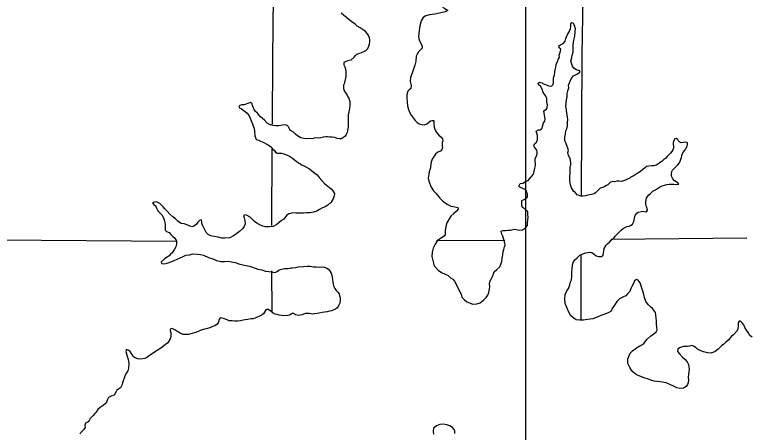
# Model space of a CAD drawing. Extents: x 77230 to 630905, y 790554 to 1662844.
# Drawn here: x 303084 to 315544, y 1587473 to 1594538 of the extents above; entities that cross this region are included whole.
import ezdxf

# ---------------------------------------------------------------- set-up
doc = ezdxf.new("R2010")
doc.units = 0
for name, color, linetype in [('Level 16', 7, 'Continuous'), ('Level 17', 7, 'Continuous'), ('Level 28', 7, 'Continuous')]:
    doc.layers.add(name, color=color, linetype=linetype)

msp = doc.modelspace()

# ---------------------------------------------------------------- linework, layer by layer
at = {"layer": 'Level 16'}
for points in [[(312699, 1593871), (312738, 1596101), (312762, 1598727)], [(307466, 1595368), (307449, 1593811)], [(307449, 1593811), (307443, 1592685)], [(312685, 1591469), (312699, 1593871)], [(307441, 1592284), (307434, 1590970)], [(299831, 1590761), (302008, 1590737), (305823, 1590705)], [(310228, 1590716), (311384, 1590726)], [(313185, 1590743), (315488, 1590765)], [(312679, 1589376), (312680, 1590483)], [(307435, 1590203), (307438, 1589522)]]:
    msp.add_lwpolyline(points, dxfattribs=at)
at = {"layer": 'Level 17'}
for points in [[(310332, 1594668), (310383, 1594639), (310423, 1594609), (310377, 1594585), (310282, 1594566), (310198, 1594549), (310112, 1594534), (310049, 1594521), (310003, 1594493), (309968, 1594436), (309947, 1594352), (309938, 1594270), (309925, 1594172), (309933, 1594110), (309962, 1594058), (309986, 1593998), (309985, 1593972), (309955, 1593944), (309922, 1593911), (309902, 1593871), (309884, 1593835)], [(308833, 1593822), (308855, 1593850), (308882, 1593869), (308930, 1593887), (308984, 1593910), (309031, 1593934), (309065, 1593969), (309081, 1594005), (309092, 1594047), (309098, 1594081), (309097, 1594111), (309093, 1594149), (309079, 1594185), (309062, 1594217), (309028, 1594253), (308986, 1594282), (308934, 1594314), (308885, 1594345), (308853, 1594379), (308797, 1594418), (308749, 1594452), (308704, 1594491), (308660, 1594525), (308614, 1594563)], [(312305, 1593854), (312328, 1593922), (312333, 1593958), (312307, 1593978), (312301, 1594010), (312331, 1594028), (312372, 1594050), (312408, 1594089), (312421, 1594135), (312441, 1594193), (312474, 1594248), (312497, 1594298), (312505, 1594346), (312506, 1594386), (312520, 1594408), (312544, 1594400), (312565, 1594347), (312575, 1594293), (312574, 1594247), (312566, 1594177), (312555, 1594130), (312542, 1594078), (312538, 1594018), (312541, 1593956), (312537, 1593912), (312526, 1593860)], [(308833, 1593822), (308776, 1593767), (308727, 1593756), (308697, 1593746), (308661, 1593732), (308657, 1593712), (308659, 1593688), (308677, 1593654), (308690, 1593620), (308694, 1593574), (308694, 1593538), (308695, 1593492), (308689, 1593464), (308681, 1593440), (308670, 1593392), (308662, 1593370), (308654, 1593348), (308654, 1593299), (308661, 1593264), (308687, 1593218), (308713, 1593178), (308727, 1593148), (308742, 1593126), (308760, 1593070), (308760, 1593032), (308761, 1592996), (308757, 1592950), (308747, 1592924), (308745, 1592894), (308734, 1592842), (308734, 1592806), (308731, 1592752), (308733, 1592710), (308733, 1592672), (308732, 1592636), (308728, 1592610), (308722, 1592578), (308714, 1592544), (308701, 1592509), (308675, 1592477), (308641, 1592455), (308617, 1592441), (308587, 1592438), (308548, 1592442), (308505, 1592458), (308460, 1592465), (308420, 1592465), (308384, 1592471), (308354, 1592471), (308310, 1592468), (308272, 1592456), (308230, 1592452), (308180, 1592453), (308115, 1592441), (308077, 1592442), (308037, 1592440), (307981, 1592444), (307929, 1592457), (307873, 1592491), (307843, 1592519), (307804, 1592550), (307756, 1592580), (307740, 1592610), (307724, 1592642), (307698, 1592664), (307668, 1592673), (307618, 1592669), (307560, 1592660), (307510, 1592658), (307462, 1592662), (307402, 1592681), (307362, 1592705), (307316, 1592753), (307284, 1592780), (307250, 1592808), (307219, 1592844), (307197, 1592870), (307155, 1592907), (307139, 1592937), (307125, 1592971), (307114, 1593001), (307104, 1593029), (307080, 1593053), (307016, 1593032), (306971, 1593016), (306931, 1593012), (306895, 1593005), (306883, 1592987), (306889, 1592965), (306925, 1592946), (306971, 1592912), (307022, 1592872), (307058, 1592825), (307072, 1592787), (307092, 1592743), (307111, 1592693), (307123, 1592657), (307135, 1592625), (307148, 1592579), (307148, 1592547), (307152, 1592511)], [(309884, 1593835), (309878, 1593753), (309860, 1593687), (309837, 1593619), (309814, 1593549), (309790, 1593477), (309785, 1593407), (309793, 1593363), (309799, 1593333), (309794, 1593291), (309764, 1593268), (309742, 1593246), (309725, 1593182), (309725, 1593128), (309730, 1593056), (309740, 1592998), (309753, 1592934), (309771, 1592888), (309797, 1592838), (309836, 1592793), (309866, 1592751), (309902, 1592717), (309938, 1592693), (309982, 1592680), (310024, 1592674), (310064, 1592690), (310092, 1592717), (310129, 1592743), (310155, 1592751), (310185, 1592749), (310184, 1592689), (310190, 1592637), (310209, 1592587), (310235, 1592540), (310267, 1592502), (310305, 1592470), (310331, 1592438), (310334, 1592406), (310322, 1592372), (310326, 1592326), (310331, 1592294), (310321, 1592258), (310299, 1592232), (310251, 1592212), (310212, 1592179), (310188, 1592145), (310155, 1592095), (310145, 1592063), (310133, 1592019), (310126, 1591946), (310118, 1591914), (310104, 1591880), (310097, 1591840), (310085, 1591772), (310098, 1591724), (310136, 1591622), (310177, 1591559), (310223, 1591513), (310288, 1591437), (310332, 1591390), (310376, 1591356), (310422, 1591328), (310470, 1591301), (310512, 1591291), (310560, 1591282), (310590, 1591274), (310594, 1591248), (310567, 1591216), (310525, 1591173), (310474, 1591131), (310438, 1591072), (310405, 1591018), (310389, 1590956), (310378, 1590884), (310376, 1590850), (310378, 1590818), (310357, 1590794), (310299, 1590751), (310245, 1590717), (310204, 1590656), (310173, 1590590), (310155, 1590518), (310148, 1590446), (310164, 1590380), (310189, 1590288), (310257, 1590215), (310314, 1590179), (310376, 1590151), (310424, 1590124), (310466, 1590088), (310508, 1590066), (310534, 1590031), (310561, 1589981), (310585, 1589927)], [(312024, 1592648), (312041, 1592710), (312065, 1592736), (312067, 1592772), (312064, 1592804), (312060, 1592838), (312052, 1592872), (312048, 1592910), (312091, 1592941), (312101, 1592969), (312107, 1593015), (312100, 1593065), (312096, 1593129), (312071, 1593179), (312035, 1593222), (312017, 1593276), (311990, 1593328), (311958, 1593352), (311952, 1593378), (311972, 1593396), (312012, 1593388), (312052, 1593364), (312092, 1593351), (312124, 1593337), (312158, 1593329), (312184, 1593334), (312206, 1593356), (312209, 1593396), (312213, 1593424), (312213, 1593470), (312228, 1593520), (312236, 1593568), (312240, 1593606), (312249, 1593652), (312257, 1593694), (312278, 1593744), (312296, 1593791), (312310, 1593821), (312305, 1593854)], [(312442, 1592309), (312417, 1592369), (312401, 1592407), (312404, 1592465), (312412, 1592517), (312422, 1592571), (312435, 1592609), (312447, 1592661), (312450, 1592715), (312454, 1592767), (312446, 1592813), (312439, 1592871), (312429, 1592925), (312420, 1592995), (312428, 1593035), (312433, 1593097), (312441, 1593149), (312444, 1593206), (312454, 1593248), (312470, 1593300), (312465, 1593348), (312481, 1593384), (312500, 1593432), (312520, 1593468), (312550, 1593505), (312584, 1593521), (312619, 1593537), (312655, 1593565), (312655, 1593587), (312633, 1593597), (312601, 1593605), (312557, 1593635), (312530, 1593670), (312516, 1593716), (312506, 1593758), (312510, 1593774), (312519, 1593814), (312526, 1593860)], [(310585, 1589927), (310648, 1589809), (310660, 1589758), (310700, 1589718), (310743, 1589682), (310799, 1589659), (310847, 1589641), (310911, 1589645), (310968, 1589664), (311026, 1589706), (311071, 1589753), (311099, 1589791), (311117, 1589837), (311126, 1589895), (311130, 1589941), (311129, 1589985), (311133, 1590023), (311153, 1590064), (311176, 1590108), (311194, 1590152), (311203, 1590190), (311253, 1590230), (311299, 1590273), (311320, 1590317), (311334, 1590363), (311339, 1590419), (311351, 1590473), (311360, 1590529), (311368, 1590566), (311380, 1590610), (311391, 1590640), (311385, 1590674), (311375, 1590710), (311361, 1590754), (311352, 1590790), (311338, 1590823), (311332, 1590843), (311324, 1590875), (311354, 1590888), (311399, 1590888), (311441, 1590892), (311477, 1590893), (311507, 1590897), (311547, 1590909), (311579, 1590903), (311633, 1590894), (311683, 1590898), (311734, 1590931), (311768, 1590973), (311772, 1591019), (311777, 1591063), (311779, 1591111), (311778, 1591159), (311776, 1591205), (311744, 1591233), (311710, 1591263), (311688, 1591278), (311673, 1591308), (311673, 1591360), (311675, 1591392), (311724, 1591417), (311768, 1591459), (311768, 1591505), (311761, 1591529), (311749, 1591563), (311727, 1591583), (311691, 1591599), (311651, 1591612), (311631, 1591626), (311627, 1591646), (311648, 1591684), (311690, 1591687), (311738, 1591715), (311784, 1591735), (311817, 1591774), (311841, 1591804), (311871, 1591842), (311886, 1591888), (311896, 1591942), (311903, 1591987), (311905, 1592021), (311899, 1592059), (311901, 1592097), (311924, 1592149), (311936, 1592183), (311934, 1592211), (311927, 1592247), (311911, 1592269), (311891, 1592297), (311879, 1592321), (311894, 1592357), (311922, 1592381), (311940, 1592419), (311940, 1592463), (311937, 1592495), (311929, 1592535), (311917, 1592569), (311954, 1592591), (311986, 1592590), (312020, 1592616), (312024, 1592648)], [(307152, 1592511), (307154, 1592489), (307161, 1592459), (307175, 1592425), (307213, 1592414), (307249, 1592398), (307303, 1592378), (307345, 1592355), (307377, 1592335), (307423, 1592301), (307451, 1592271), (307482, 1592238), (307504, 1592210), (307528, 1592196), (307562, 1592196), (307606, 1592197), (307642, 1592187), (307688, 1592167), (307736, 1592144), (307788, 1592110), (307854, 1592060), (307904, 1592029), (307950, 1591999), (308003, 1591970), (308077, 1591928), (308119, 1591896), (308169, 1591857), (308207, 1591829), (308242, 1591783), (308288, 1591734), (308334, 1591682), (308388, 1591640), (308447, 1591593), (308475, 1591557), (308501, 1591513), (308493, 1591471), (308476, 1591423), (308442, 1591369), (308389, 1591316), (308345, 1591290), (308298, 1591270), (308248, 1591243), (308204, 1591215), (308146, 1591196), (308091, 1591184), (308025, 1591187), (307975, 1591181), (307917, 1591183), (307853, 1591182), (307797, 1591188), (307756, 1591177), (307726, 1591167), (307690, 1591141), (307641, 1591080), (307605, 1591056), (307565, 1591020), (307522, 1590987), (307464, 1590957), (307400, 1590948), (307332, 1590950), (307286, 1590961), (307236, 1590985), (307188, 1591009), (307144, 1591042), (307098, 1591082), (307072, 1591110), (307023, 1591143), (306993, 1591155), (306962, 1591139), (306970, 1591101), (306984, 1591055), (306985, 1591001), (306969, 1590953), (306941, 1590917), (306892, 1590872), (306848, 1590834), (306793, 1590799), (306727, 1590765), (306643, 1590756), (306590, 1590756), (306528, 1590773), (306462, 1590787), (306408, 1590798), (306362, 1590822), (306329, 1590856), (306303, 1590900), (306283, 1590941), (306269, 1590967), (306254, 1591007), (306254, 1591031), (306246, 1591069), (306216, 1591057), (306184, 1591029), (306157, 1590986), (306099, 1590952), (306051, 1590958), (306019, 1590975), (305953, 1590999), (305901, 1591006), (305845, 1591044), (305807, 1591082)], [(314288, 1591711), (314262, 1591729), (314232, 1591759), (314214, 1591793), (314207, 1591819), (314207, 1591845), (314217, 1591883), (314229, 1591907), (314260, 1591941), (314294, 1591976), (314316, 1592000), (314345, 1592030), (314355, 1592060), (314365, 1592092), (314379, 1592124), (314384, 1592152), (314392, 1592180), (314414, 1592219), (314445, 1592259), (314459, 1592283), (314473, 1592321), (314479, 1592341), (314482, 1592369), (314472, 1592377), (314438, 1592381), (314415, 1592375), (314375, 1592372), (314353, 1592384), (314330, 1592406), (314316, 1592428), (314286, 1592444), (314264, 1592440), (314241, 1592399), (314239, 1592373), (314237, 1592347), (314243, 1592309), (314242, 1592281), (314234, 1592251), (314216, 1592225), (314192, 1592197), (314169, 1592171), (314137, 1592138), (314115, 1592112), (314078, 1592086), (314050, 1592058), (314014, 1592033), (313978, 1592009), (313947, 1591993), (313909, 1591982), (313875, 1591984), (313825, 1591976), (313793, 1591968), (313759, 1591949), (313726, 1591921), (313682, 1591883), (313627, 1591850), (313593, 1591828), (313561, 1591806), (313527, 1591793), (313501, 1591775), (313452, 1591749), (313412, 1591732), (313362, 1591716), (313320, 1591724), (313286, 1591721), (313245, 1591713), (313209, 1591717), (313169, 1591698), (313133, 1591662), (313109, 1591646), (313082, 1591634), (313062, 1591622), (313004, 1591603), (312966, 1591569), (312923, 1591522), (312897, 1591506), (312853, 1591494), (312791, 1591483), (312754, 1591473), (312710, 1591467), (312674, 1591470), (312612, 1591490), (312586, 1591522), (312549, 1591555), (312517, 1591611), (312497, 1591661), (312488, 1591729), (312490, 1591801), (312491, 1591855), (312491, 1591893), (312491, 1591923), (312494, 1591969), (312502, 1591995), (312502, 1592029), (312499, 1592077), (312485, 1592119), (312463, 1592159), (312456, 1592205), (312464, 1592239), (312452, 1592279), (312442, 1592309)], [(313503, 1589856), (313467, 1589818), (313438, 1589780), (313394, 1589763), (313326, 1589731), (313281, 1589688), (313253, 1589642), (313230, 1589604), (313206, 1589566), (313186, 1589525), (313147, 1589499), (313083, 1589469), (313013, 1589448), (312948, 1589421), (312876, 1589395), (312788, 1589382), (312721, 1589370), (312659, 1589369), (312595, 1589377), (312555, 1589404), (312504, 1589446), (312466, 1589518), (312437, 1589586), (312409, 1589651), (312402, 1589737), (312410, 1589805), (312437, 1589866), (312463, 1589906), (312486, 1589968), (312496, 1590018), (312518, 1590052), (312519, 1590108), (312519, 1590168), (312528, 1590243), (312532, 1590295), (312543, 1590343), (312573, 1590393), (312610, 1590427), (312654, 1590472), (312708, 1590494), (312757, 1590511), (312813, 1590519), (312859, 1590513), (312899, 1590484), (312935, 1590458), (312977, 1590446), (313023, 1590445), (313053, 1590471), (313059, 1590507), (313062, 1590541), (313070, 1590581), (313102, 1590637), (313131, 1590666), (313157, 1590690), (313195, 1590728), (313230, 1590760), (313258, 1590793), (313295, 1590833), (313331, 1590867), (313361, 1590898), (313389, 1590922), (313428, 1590946), (313460, 1590954), (313492, 1590963), (313528, 1590975), (313550, 1590993), (313567, 1591029), (313575, 1591061), (313583, 1591097), (313588, 1591125), (313602, 1591150), (313622, 1591178), (313644, 1591196), (313694, 1591210), (313725, 1591215), (313753, 1591211), (313785, 1591205), (313801, 1591233), (313797, 1591259), (313787, 1591289), (313776, 1591331), (313772, 1591367), (313780, 1591407), (313788, 1591435), (313805, 1591465), (313827, 1591492), (313853, 1591514), (313896, 1591550), (313938, 1591574), (313970, 1591597), (314009, 1591621), (314051, 1591641), (314091, 1591652), (314129, 1591666), (314171, 1591672), (314199, 1591671), (314251, 1591671), (314296, 1591667), (314332, 1591670), (314318, 1591694), (314288, 1591711)], [(305807, 1591082), (305763, 1591121), (305714, 1591163), (305668, 1591213), (305626, 1591254), (305598, 1591286), (305567, 1591320), (305541, 1591342), (305511, 1591360), (305487, 1591375), (305453, 1591369), (305419, 1591353), (305438, 1591325), (305472, 1591299), (305488, 1591267), (305508, 1591221), (305535, 1591190), (305575, 1591152), (305605, 1591104), (305623, 1591048), (305630, 1590984), (305632, 1590928), (305635, 1590892), (305653, 1590870), (305703, 1590855), (305727, 1590817), (305763, 1590783), (305785, 1590771), (305824, 1590714), (305822, 1590654), (305815, 1590612), (305791, 1590569), (305750, 1590509), (305722, 1590485), (305698, 1590461), (305664, 1590438), (305623, 1590408), (305593, 1590382), (305565, 1590351), (305571, 1590327), (305615, 1590322), (305665, 1590336), (305745, 1590365), (305784, 1590379), (305834, 1590402), (305888, 1590426), (305936, 1590448), (305983, 1590469), (306051, 1590473), (306095, 1590490), (306173, 1590484), (306229, 1590481), (306283, 1590467), (306369, 1590428), (306439, 1590406), (306505, 1590381), (306573, 1590363), (306637, 1590362), (306712, 1590367), (306778, 1590353), (306818, 1590343), (306900, 1590320), (306978, 1590303), (307062, 1590281), (307112, 1590268), (307200, 1590234), (307272, 1590219), (307330, 1590199), (307386, 1590194), (307444, 1590188), (307466, 1590176), (307506, 1590181), (307532, 1590193), (307566, 1590223), (307653, 1590246), (307715, 1590244), (307787, 1590261)], [(307715, 1590244), (307783, 1590257), (307847, 1590263), (307888, 1590270), (307974, 1590280), (308036, 1590285), (308090, 1590285), (308148, 1590272), (308192, 1590270), (308246, 1590267), (308284, 1590271), (308324, 1590265), (308370, 1590250), (308402, 1590234), (308426, 1590192), (308442, 1590164), (308458, 1590130), (308461, 1590094), (308469, 1590056), (308475, 1590014), (308479, 1589984), (308484, 1589950), (308504, 1589906), (308530, 1589873), (308560, 1589845), (308579, 1589817), (308587, 1589781), (308595, 1589751), (308599, 1589717), (308592, 1589657), (308572, 1589625), (308549, 1589581), (308519, 1589554), (308491, 1589546), (308453, 1589530), (308417, 1589524), (308375, 1589513), (308330, 1589505), (308290, 1589497), (308240, 1589488), (308210, 1589484), (308168, 1589476), (308130, 1589473), (308102, 1589479), (308074, 1589483), (308048, 1589485), (308011, 1589484), (307977, 1589472), (307951, 1589462), (307915, 1589452), (307891, 1589447), (307841, 1589459), (307825, 1589473), (307805, 1589481), (307785, 1589483), (307765, 1589472), (307737, 1589454), (307710, 1589448), (307632, 1589441), (307604, 1589451), (307562, 1589455), (307532, 1589467), (307498, 1589474), (307460, 1589488), (307430, 1589514), (307408, 1589534), (307377, 1589553), (307354, 1589551), (307330, 1589531), (307314, 1589503), (307298, 1589477), (307263, 1589452), (307233, 1589436), (307177, 1589414), (307123, 1589391), (307085, 1589393), (307032, 1589381), (306988, 1589376), (306952, 1589368), (306908, 1589360), (306864, 1589353), (306814, 1589355), (306766, 1589356), (306717, 1589356), (306682, 1589374), (306638, 1589391), (306600, 1589403), (306570, 1589409), (306557, 1589401), (306541, 1589363), (306535, 1589335), (306513, 1589304), (306476, 1589272), (306434, 1589260), (306388, 1589239), (306329, 1589221), (306301, 1589219), (306245, 1589198), (306193, 1589180), (306149, 1589163), (306106, 1589149)], [(314206, 1588269), (314156, 1588290), (314118, 1588308), (314016, 1588329), (313966, 1588331), (313914, 1588337), (313862, 1588354), (313804, 1588376), (313760, 1588391), (313690, 1588417), (313644, 1588436), (313592, 1588464), (313556, 1588498), (313534, 1588524), (313501, 1588569), (313469, 1588635), (313468, 1588675), (313472, 1588717), (313484, 1588755), (313511, 1588812), (313547, 1588852), (313618, 1588899), (313674, 1588937), (313720, 1588957), (313745, 1588978), (313775, 1589022), (313797, 1589048), (313858, 1589107), (313886, 1589123), (313918, 1589143), (313951, 1589173), (313969, 1589207), (313963, 1589253), (313956, 1589301), (313956, 1589355), (313951, 1589407), (313939, 1589499), (313921, 1589523), (313886, 1589567), (313854, 1589597), (313818, 1589631), (313776, 1589688), (313753, 1589756), (313733, 1589826), (313720, 1589880), (313700, 1589926), (313688, 1589966), (313677, 1590004), (313647, 1590049), (313615, 1590057), (313585, 1590037), (313564, 1589993), (313536, 1589942), (313518, 1589906), (313503, 1589856)], [(315576, 1589082), (315536, 1589112), (315510, 1589162), (315482, 1589203), (315451, 1589245), (315437, 1589289), (315405, 1589327), (315377, 1589351), (315353, 1589351), (315341, 1589322), (315339, 1589272), (315332, 1589220), (315312, 1589178), (315261, 1589122), (315219, 1589093), (315178, 1589039), (315130, 1588999), (315096, 1588964), (315059, 1588934), (315001, 1588881), (314952, 1588839), (314882, 1588813), (314818, 1588818), (314754, 1588836), (314708, 1588853), (314652, 1588879), (314626, 1588901), (314582, 1588930), (314554, 1588944), (314514, 1588930), (314474, 1588923), (314414, 1588923), (314345, 1588904), (314315, 1588878), (314313, 1588842), (314347, 1588800), (314398, 1588743), (314440, 1588705), (314474, 1588663), (314495, 1588617), (314505, 1588579), (314507, 1588545), (314503, 1588503), (314498, 1588449), (314492, 1588405), (314495, 1588357), (314493, 1588317), (314483, 1588283), (314456, 1588249), (314410, 1588218), (314350, 1588216), (314302, 1588226), (314250, 1588251), (314206, 1588269)], [(306106, 1589149), (306030, 1589128), (305988, 1589128), (305938, 1589130), (305894, 1589145), (305864, 1589167), (305830, 1589185), (305796, 1589205), (305772, 1589218), (305744, 1589228), (305716, 1589220), (305716, 1589192), (305726, 1589162), (305727, 1589122), (305729, 1589090), (305715, 1589052), (305678, 1588986), (305638, 1588959), (305605, 1588931), (305557, 1588895), (305499, 1588856), (305452, 1588828), (305412, 1588801), (305368, 1588771), (305317, 1588735), (305285, 1588724), (305223, 1588710), (305169, 1588715), (305127, 1588731), (305095, 1588751), (305073, 1588789), (305057, 1588813), (305037, 1588838), (305008, 1588864), (304976, 1588876), (304965, 1588840), (304979, 1588802), (304991, 1588762), (305004, 1588702), (305016, 1588634), (305011, 1588558), (305001, 1588512), (304978, 1588480), (304954, 1588438), (304936, 1588391), (304923, 1588343), (304911, 1588307), (304903, 1588279), (304876, 1588223), (304844, 1588203), (304814, 1588186), (304797, 1588154), (304767, 1588102), (304729, 1588088), (304674, 1588061), (304650, 1588017), (304638, 1587983), (304621, 1587959), (304583, 1587928), (304533, 1587894), (304494, 1587856), (304464, 1587811), (304442, 1587789), (304411, 1587755), (304363, 1587708), (304346, 1587672), (304328, 1587652), (304282, 1587628), (304270, 1587586), (304277, 1587554), (304257, 1587518), (304235, 1587497), (304188, 1587447)], [(310537, 1587451), (310537, 1587489), (310529, 1587519), (310498, 1587553), (310456, 1587581), (310406, 1587598), (310344, 1587610), (310286, 1587603), (310229, 1587583), (310177, 1587540), (310170, 1587486), (310180, 1587442)]]:
    msp.add_lwpolyline(points, dxfattribs=at)
at = {"layer": 'Level 28'}
msp.add_line((311736, 1658884), (311736, 1488604), dxfattribs=at)

doc.saveas('drawing.dxf')
